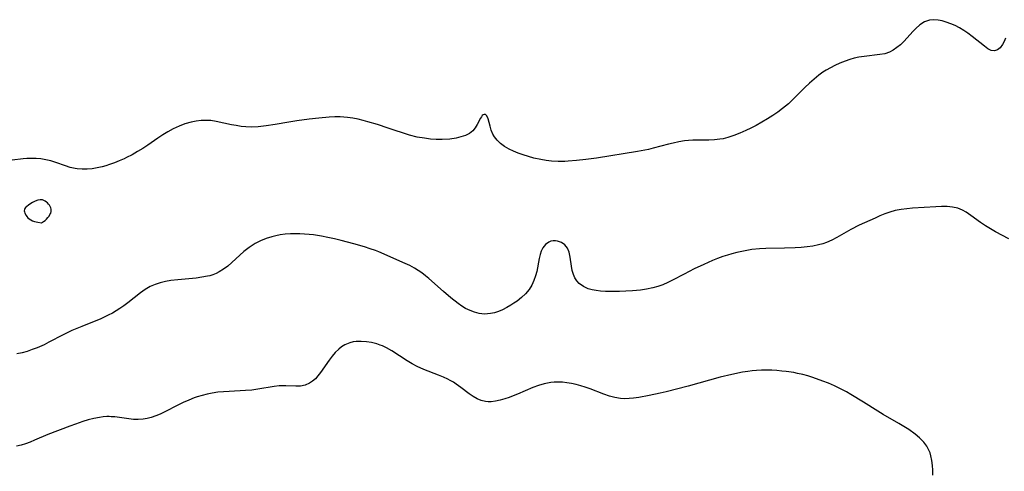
# Model space of a CAD drawing. Header units: metres. Extents: x 1073367 to 1082519, y 1569854 to 1574957.
# Tile 542 of 656: x 1077912 to 1078201, y 1574246 to 1574379. Entities that reach past the tile are written whole.
import ezdxf

# ---------------------------------------------------------------- set-up
doc = ezdxf.new("R2010")
doc.units = ezdxf.units.M
doc.layers.add('CGG_CurvaNivelLidar_v1', color=253, linetype='Continuous', lineweight=30)

msp = doc.modelspace()

# ---------------------------------------------------------------- linework, layer by layer
at = {"layer": 'CGG_CurvaNivelLidar_v1'}
for p, q in [((1078175.3548, 1574376.6115, 69.5), (1078174.5341, 1574375.7714, 69.5)), ((1078176.6026, 1574377.6898, 69.5), (1078175.3548, 1574376.6115, 69.5)), ((1078177.9319, 1574378.5384, 69.5), (1078176.6026, 1574377.6898, 69.5)), ((1078179.3521, 1574379.0678, 69.5), (1078177.9319, 1574378.5384, 69.5)), ((1078180.6335, 1574379.2076, 69.5), (1078179.3521, 1574379.0678, 69.5)), ((1078181.9703, 1574379.1012, 69.5), (1078180.6335, 1574379.2076, 69.5)), ((1078183.1388, 1574378.8567, 69.5), (1078181.9703, 1574379.1012, 69.5)), ((1078184.3275, 1574378.5037, 69.5), (1078183.1388, 1574378.8567, 69.5)), ((1078185.6373, 1574378.0234, 69.5), (1078184.3275, 1574378.5037, 69.5)), ((1078186.9462, 1574377.4525, 69.5), (1078185.6373, 1574378.0234, 69.5)), ((1078188.2361, 1574376.7913, 69.5), (1078186.9462, 1574377.4525, 69.5)), ((1078189.4656, 1574376.057, 69.5), (1078188.2361, 1574376.7913, 69.5)), ((1078174.5341, 1574375.7714, 69.5), (1078171.9102, 1574372.897, 69.5)), ((1078190.6535, 1574375.2545, 69.5), (1078189.4656, 1574376.057, 69.5)), ((1078191.966, 1574374.2719, 69.5), (1078190.6535, 1574375.2545, 69.5)), ((1078195.5392, 1574371.382, 69.5), (1078191.966, 1574374.2719, 69.5)), ((1078201.7649, 1574373.7628, 69.5), (1078201.3184, 1574372.7903, 69.5)), ((1078169.8306, 1574370.9988, 69.5), (1078168.7529, 1574370.2512, 69.5)), ((1078170.8531, 1574371.8649, 69.5), (1078169.8306, 1574370.9988, 69.5)), ((1078171.9102, 1574372.897, 69.5), (1078170.8531, 1574371.8649, 69.5)), ((1078196.5766, 1574370.6571, 69.5), (1078195.5392, 1574371.382, 69.5)), ((1078197.5521, 1574370.1722, 69.5), (1078196.5766, 1574370.6571, 69.5)), ((1078200.12, 1574370.9731, 69.5), (1078199.3278, 1574370.3163, 69.5)), ((1078200.8345, 1574371.9201, 69.5), (1078200.12, 1574370.9731, 69.5)), ((1078201.3184, 1574372.7903, 69.5), (1078200.8345, 1574371.9201, 69.5)), ((1078157.3005, 1574367.8636, 69.5), (1078155.9661, 1574367.4853, 69.5)), ((1078158.6411, 1574368.1662, 69.5), (1078157.3005, 1574367.8636, 69.5)), ((1078160.1685, 1574368.4131, 69.5), (1078158.6411, 1574368.1662, 69.5)), ((1078164.8046, 1574368.9434, 69.5), (1078160.1685, 1574368.4131, 69.5)), ((1078166.2456, 1574369.2191, 69.5), (1078164.8046, 1574368.9434, 69.5)), ((1078167.6075, 1574369.661, 69.5), (1078166.2456, 1574369.2191, 69.5)), ((1078168.7529, 1574370.2512, 69.5), (1078167.6075, 1574369.661, 69.5)), ((1078198.4678, 1574370.03, 69.5), (1078197.5521, 1574370.1722, 69.5)), ((1078199.3278, 1574370.3163, 69.5), (1078198.4678, 1574370.03, 69.5)), ((1078150.2643, 1574365.1004, 69.5), (1078149.0185, 1574364.3794, 69.5)), ((1078151.5442, 1574365.753, 69.5), (1078150.2643, 1574365.1004, 69.5)), ((1078153.0793, 1574366.4384, 69.5), (1078151.5442, 1574365.753, 69.5)), ((1078154.6405, 1574367.0419, 69.5), (1078153.0793, 1574366.4384, 69.5)), ((1078155.9661, 1574367.4853, 69.5), (1078154.6405, 1574367.0419, 69.5)), ((1078146.9148, 1574362.9238, 69.5), (1078145.4979, 1574361.7704, 69.5)), ((1078148.0739, 1574363.7647, 69.5), (1078146.9148, 1574362.9238, 69.5)), ((1078149.0185, 1574364.3794, 69.5), (1078148.0739, 1574363.7647, 69.5)), ((1078142.8036, 1574359.2666, 69.5), (1078139.1903, 1574355.6424, 69.5)), ((1078144.1311, 1574360.5444, 69.5), (1078142.8036, 1574359.2666, 69.5)), ((1078145.4979, 1574361.7704, 69.5), (1078144.1311, 1574360.5444, 69.5)), ((1078137.9405, 1574354.489, 69.5), (1078136.2118, 1574353.074, 69.5)), ((1078139.1903, 1574355.6424, 69.5), (1078137.9405, 1574354.489, 69.5)), ((1078003.0721, 1574350.5436, 69.5), (1077999.9939, 1574350.2872, 69.5)), ((1078004.6595, 1574350.6129, 69.5), (1078003.0721, 1574350.5436, 69.5)), ((1078006.2414, 1574350.6181, 69.5), (1078004.6595, 1574350.6129, 69.5)), ((1078007.33, 1574350.5741, 69.5), (1078006.2414, 1574350.6181, 69.5)), ((1078008.4144, 1574350.4834, 69.5), (1078007.33, 1574350.5741, 69.5)), ((1078009.994, 1574350.2595, 69.5), (1078008.4144, 1574350.4834, 69.5)), ((1078047.7422, 1574350.7, 69.5), (1078047.4711, 1574350.2748, 69.5)), ((1078048.0253, 1574351.038, 69.5), (1078047.7422, 1574350.7, 69.5)), ((1078048.2612, 1574351.2327, 69.5), (1078048.0253, 1574351.038, 69.5)), ((1078048.5745, 1574351.3621, 69.5), (1078048.2612, 1574351.2327, 69.5)), ((1078048.9469, 1574351.3068, 69.5), (1078048.5745, 1574351.3621, 69.5)), ((1078049.3505, 1574350.9223, 69.5), (1078048.9469, 1574351.3068, 69.5)), ((1078049.7108, 1574350.1057, 69.5), (1078049.3505, 1574350.9223, 69.5)), ((1078133.3339, 1574351.0511, 69.5), (1078131.845, 1574350.1073, 69.5)), ((1078134.7928, 1574352.0369, 69.5), (1078133.3339, 1574351.0511, 69.5)), ((1078136.2118, 1574353.074, 69.5), (1078134.7928, 1574352.0369, 69.5)), ((1077958.9167, 1574347.9603, 69.5), (1077957.2336, 1574347.162, 69.5)), ((1077960.6633, 1574348.5971, 69.5), (1077958.9167, 1574347.9603, 69.5)), ((1077962.4472, 1574349.0784, 69.5), (1077960.6633, 1574348.5971, 69.5)), ((1077963.9322, 1574349.3676, 69.5), (1077962.4472, 1574349.0784, 69.5)), ((1077965.4235, 1574349.5504, 69.5), (1077963.9322, 1574349.3676, 69.5)), ((1077966.8242, 1574349.6108, 69.5), (1077965.4235, 1574349.5504, 69.5)), ((1077968.2186, 1574349.5497, 69.5), (1077966.8242, 1574349.6108, 69.5)), ((1077969.8708, 1574349.3137, 69.5), (1077968.2186, 1574349.5497, 69.5)), ((1077974.2953, 1574348.3383, 69.5), (1077969.8708, 1574349.3137, 69.5)), ((1077975.7132, 1574348.0655, 69.5), (1077974.2953, 1574348.3383, 69.5)), ((1077977.1435, 1574347.8471, 69.5), (1077975.7132, 1574348.0655, 69.5)), ((1077978.5856, 1574347.708, 69.5), (1077977.1435, 1574347.8471, 69.5)), ((1077980.3549, 1574347.6702, 69.5), (1077978.5856, 1574347.708, 69.5)), ((1077982.1377, 1574347.751, 69.5), (1077980.3549, 1574347.6702, 69.5)), ((1077984.5276, 1574347.9937, 69.5), (1077982.1377, 1574347.751, 69.5)), ((1077987.1898, 1574348.399, 69.5), (1077984.5276, 1574347.9937, 69.5)), ((1077991.1679, 1574349.0834, 69.5), (1077987.1898, 1574348.399, 69.5)), ((1077993.5253, 1574349.4535, 69.5), (1077991.1679, 1574349.0834, 69.5)), ((1077997.1893, 1574349.9605, 69.5), (1077993.5253, 1574349.4535, 69.5)), ((1077999.9939, 1574350.2872, 69.5), (1077997.1893, 1574349.9605, 69.5)), ((1078011.5653, 1574349.9458, 69.5), (1078009.994, 1574350.2595, 69.5)), ((1078012.9997, 1574349.5988, 69.5), (1078011.5653, 1574349.9458, 69.5)), ((1078014.4308, 1574349.2099, 69.5), (1078012.9997, 1574349.5988, 69.5)), ((1078017.2142, 1574348.3777, 69.5), (1078014.4308, 1574349.2099, 69.5)), ((1078020.3841, 1574347.3783, 69.5), (1078017.2142, 1574348.3777, 69.5)), ((1078045.9705, 1574347.4266, 69.5), (1078045.2136, 1574346.5245, 69.5)), ((1078046.5474, 1574348.4139, 69.5), (1078045.9705, 1574347.4266, 69.5)), ((1078047.4711, 1574350.2748, 69.5), (1078046.5474, 1574348.4139, 69.5)), ((1078050.282, 1574347.9596, 69.5), (1078049.7108, 1574350.1057, 69.5)), ((1078050.6465, 1574346.742, 69.5), (1078050.282, 1574347.9596, 69.5)), ((1078128.4523, 1574348.1472, 69.5), (1078126.9384, 1574347.3621, 69.5)), ((1078130.1613, 1574349.1012, 69.5), (1078128.4523, 1574348.1472, 69.5)), ((1078131.845, 1574350.1073, 69.5), (1078130.1613, 1574349.1012, 69.5)), ((1077954.1319, 1574345.3335, 69.5), (1077952.689, 1574344.3837, 69.5)), ((1077955.59, 1574346.2375, 69.5), (1077954.1319, 1574345.3335, 69.5)), ((1077957.2336, 1574347.162, 69.5), (1077955.59, 1574346.2375, 69.5)), ((1078026.676, 1574345.3213, 69.5), (1078020.3841, 1574347.3783, 69.5)), ((1078028.9026, 1574344.7347, 69.5), (1078026.676, 1574345.3213, 69.5)), ((1078031.0084, 1574344.3484, 69.5), (1078028.9026, 1574344.7347, 69.5)), ((1078041.7576, 1574344.7607, 69.5), (1078040.3245, 1574344.4163, 69.5)), ((1078043.0765, 1574345.2174, 69.5), (1078041.7576, 1574344.7607, 69.5)), ((1078044.244, 1574345.7989, 69.5), (1078043.0765, 1574345.2174, 69.5)), ((1078045.2136, 1574346.5245, 69.5), (1078044.244, 1574345.7989, 69.5)), ((1078051.1493, 1574345.5245, 69.5), (1078050.6465, 1574346.742, 69.5)), ((1078051.5535, 1574344.8142, 69.5), (1078051.1493, 1574345.5245, 69.5)), ((1078052.3772, 1574343.7716, 69.5), (1078051.5535, 1574344.8142, 69.5)), ((1078120.1814, 1574344.5602, 69.5), (1078118.817, 1574344.2359, 69.5)), ((1078121.9475, 1574345.1351, 69.5), (1078120.1814, 1574344.5602, 69.5)), ((1078123.6877, 1574345.8355, 69.5), (1078121.9475, 1574345.1351, 69.5)), ((1078125.4128, 1574346.6193, 69.5), (1078123.6877, 1574345.8355, 69.5)), ((1078126.9384, 1574347.3621, 69.5), (1078125.4128, 1574346.6193, 69.5)), ((1077949.7192, 1574342.3401, 69.5), (1077948.2769, 1574341.389, 69.5)), ((1077952.689, 1574344.3837, 69.5), (1077949.7192, 1574342.3401, 69.5)), ((1078032.7521, 1574344.1431, 69.5), (1078031.0084, 1574344.3484, 69.5)), ((1078034.4893, 1574344.031, 69.5), (1078032.7521, 1574344.1431, 69.5)), ((1078036.2069, 1574344.0108, 69.5), (1078034.4893, 1574344.031, 69.5)), ((1078038.4411, 1574344.1379, 69.5), (1078036.2069, 1574344.0108, 69.5)), ((1078040.3245, 1574344.4163, 69.5), (1078038.4411, 1574344.1379, 69.5)), ((1078053.3971, 1574342.8225, 69.5), (1078052.3772, 1574343.7716, 69.5)), ((1078054.5732, 1574341.9633, 69.5), (1078053.3971, 1574342.8225, 69.5)), ((1078055.8749, 1574341.1947, 69.5), (1078054.5732, 1574341.9633, 69.5)), ((1078102.7523, 1574342.6282, 69.5), (1078098.2355, 1574341.4223, 69.5)), ((1078104.0935, 1574342.9548, 69.5), (1078102.7523, 1574342.6282, 69.5)), ((1078105.7346, 1574343.3045, 69.5), (1078104.0935, 1574342.9548, 69.5)), ((1078107.3836, 1574343.5764, 69.5), (1078105.7346, 1574343.3045, 69.5)), ((1078108.6147, 1574343.7133, 69.5), (1078107.3836, 1574343.5764, 69.5)), ((1078109.9094, 1574343.797, 69.5), (1078108.6147, 1574343.7133, 69.5)), ((1078114.5878, 1574343.8452, 69.5), (1078109.9094, 1574343.797, 69.5)), ((1078116.1962, 1574343.9084, 69.5), (1078114.5878, 1574343.8452, 69.5)), ((1078117.7916, 1574344.0651, 69.5), (1078116.1962, 1574343.9084, 69.5)), ((1078118.817, 1574344.2359, 69.5), (1078117.7916, 1574344.0651, 69.5)), ((1077945.1464, 1574339.5166, 69.5), (1077943.5337, 1574338.6785, 69.5)), ((1077946.7263, 1574340.426, 69.5), (1077945.1464, 1574339.5166, 69.5)), ((1077948.2769, 1574341.389, 69.5), (1077946.7263, 1574340.426, 69.5)), ((1078057.1647, 1574340.5674, 69.5), (1078055.8749, 1574341.1947, 69.5)), ((1078058.5208, 1574340.0046, 69.5), (1078057.1647, 1574340.5674, 69.5)), ((1078060.0303, 1574339.4584, 69.5), (1078058.5208, 1574340.0046, 69.5)), ((1078061.5825, 1574338.9689, 69.5), (1078060.0303, 1574339.4584, 69.5)), ((1078063.1671, 1574338.5384, 69.5), (1078061.5825, 1574338.9689, 69.5)), ((1078093.5799, 1574340.467, 69.5), (1078081.5227, 1574338.5261, 69.5)), ((1078096.8191, 1574341.0914, 69.5), (1078093.5799, 1574340.467, 69.5)), ((1078098.2355, 1574341.4223, 69.5), (1078096.8191, 1574341.0914, 69.5)), ((1077913.1095, 1574338.2942, 69.5), (1077909.9014, 1574337.9324, 69.5)), ((1077914.203, 1574338.3845, 69.5), (1077913.1095, 1574338.2942, 69.5)), ((1077915.5844, 1574338.4482, 69.5), (1077914.203, 1574338.3845, 69.5)), ((1077916.9695, 1574338.4374, 69.5), (1077915.5844, 1574338.4482, 69.5)), ((1077918.3513, 1574338.3246, 69.5), (1077916.9695, 1574338.4374, 69.5)), ((1077919.8363, 1574338.0649, 69.5), (1077918.3513, 1574338.3246, 69.5)), ((1077921.3077, 1574337.688, 69.5), (1077919.8363, 1574338.0649, 69.5)), ((1077922.7639, 1574337.2289, 69.5), (1077921.3077, 1574337.688, 69.5)), ((1077925.5651, 1574336.2439, 69.5), (1077922.7639, 1574337.2289, 69.5)), ((1077926.968, 1574335.8013, 69.5), (1077925.5651, 1574336.2439, 69.5)), ((1077936.3906, 1574336.0079, 69.5), (1077934.9077, 1574335.6674, 69.5)), ((1077937.4227, 1574336.2959, 69.5), (1077936.3906, 1574336.0079, 69.5)), ((1077938.4513, 1574336.6193, 69.5), (1077937.4227, 1574336.2959, 69.5)), ((1077939.9184, 1574337.1352, 69.5), (1077938.4513, 1574336.6193, 69.5)), ((1077941.3735, 1574337.7079, 69.5), (1077939.9184, 1574337.1352, 69.5)), ((1077942.8116, 1574338.3366, 69.5), (1077941.3735, 1574337.7079, 69.5)), ((1077943.5337, 1574338.6785, 69.5), (1077942.8116, 1574338.3366, 69.5)), ((1078065.1939, 1574338.0905, 69.5), (1078063.1671, 1574338.5384, 69.5)), ((1078066.7756, 1574337.8262, 69.5), (1078065.1939, 1574338.0905, 69.5)), ((1078068.3711, 1574337.6466, 69.5), (1078066.7756, 1574337.8262, 69.5)), ((1078070.3119, 1574337.5554, 69.5), (1078068.3711, 1574337.6466, 69.5)), ((1078072.2639, 1574337.5752, 69.5), (1078070.3119, 1574337.5554, 69.5)), ((1078073.2712, 1574337.6188, 69.5), (1078072.2639, 1574337.5752, 69.5)), ((1078075.6513, 1574337.7947, 69.5), (1078073.2712, 1574337.6188, 69.5)), ((1078078.3946, 1574338.0952, 69.5), (1078075.6513, 1574337.7947, 69.5)), ((1078081.5227, 1574338.5261, 69.5), (1078078.3946, 1574338.0952, 69.5)), ((1077928.387, 1574335.4605, 69.5), (1077926.968, 1574335.8013, 69.5)), ((1077929.0457, 1574335.3536, 69.5), (1077928.387, 1574335.4605, 69.5)), ((1077930.4867, 1574335.242, 69.5), (1077929.0457, 1574335.3536, 69.5)), ((1077931.9489, 1574335.2711, 69.5), (1077930.4867, 1574335.242, 69.5)), ((1077933.4249, 1574335.4183, 69.5), (1077931.9489, 1574335.2711, 69.5)), ((1077934.9077, 1574335.6674, 69.5), (1077933.4249, 1574335.4183, 69.5)), ((1077914.7871, 1574324.78, 70), (1077914.129, 1574324.2625, 70)), ((1077915.9218, 1574325.4885, 70), (1077914.7871, 1574324.78, 70)), ((1077916.6772, 1574325.8704, 70), (1077915.9218, 1574325.4885, 70)), ((1077917.3974, 1574326.1496, 70), (1077916.6772, 1574325.8704, 70)), ((1077918.1101, 1574326.3005, 70), (1077917.3974, 1574326.1496, 70)), ((1077918.4586, 1574326.3023, 70), (1077918.1101, 1574326.3005, 70)), ((1077918.8509, 1574326.2259, 70), (1077918.4586, 1574326.3023, 70)), ((1077919.2312, 1574326.0788, 70), (1077918.8509, 1574326.2259, 70)), ((1077919.5974, 1574325.8765, 70), (1077919.2312, 1574326.0788, 70)), ((1077919.9461, 1574325.6299, 70), (1077919.5974, 1574325.8765, 70)), ((1077920.2716, 1574325.3452, 70), (1077919.9461, 1574325.6299, 70)), ((1077920.5642, 1574325.0305, 70), (1077920.2716, 1574325.3452, 70)), ((1077920.8241, 1574324.6897, 70), (1077920.5642, 1574325.0305, 70)), ((1077921.0461, 1574324.3289, 70), (1077920.8241, 1574324.6897, 70)), ((1077921.2205, 1574323.9518, 70), (1077921.0461, 1574324.3289, 70)), ((1078182.9204, 1574324.2896, 70), (1078181.214, 1574324.2159, 70)), ((1078184.5857, 1574324.2797, 70), (1078182.9204, 1574324.2896, 70)), ((1078186.1948, 1574324.136, 70), (1078184.5857, 1574324.2797, 70)), ((1077913.5101, 1574323.3995, 70), (1077913.4769, 1574323.0773, 70)), ((1077913.4769, 1574323.0773, 70), (1077913.5274, 1574322.7396, 70)), ((1077913.643, 1574323.7028, 70), (1077913.5101, 1574323.3995, 70)), ((1077913.5274, 1574322.7396, 70), (1077913.642, 1574322.3922, 70)), ((1077913.642, 1574322.3922, 70), (1077914.0097, 1574321.6903, 70)), ((1077913.8568, 1574323.9891, 70), (1077913.643, 1574323.7028, 70)), ((1077914.129, 1574324.2625, 70), (1077913.8568, 1574323.9891, 70)), ((1077914.0097, 1574321.6903, 70), (1077914.2461, 1574321.3475, 70)), ((1077920.4169, 1574321.057, 70), (1077920.7461, 1574321.4843, 70)), ((1077920.7461, 1574321.4843, 70), (1077921.0166, 1574321.9325, 70)), ((1077921.0166, 1574321.9325, 70), (1077921.2169, 1574322.3804, 70)), ((1077921.2169, 1574322.3804, 70), (1077921.336, 1574322.8056, 70)), ((1077921.3322, 1574323.5606, 70), (1077921.2205, 1574323.9518, 70)), ((1077921.3669, 1574323.1905, 70), (1077921.3322, 1574323.5606, 70)), ((1077921.336, 1574322.8056, 70), (1077921.3669, 1574323.1905, 70)), ((1078164.8503, 1574321.55, 70), (1078163.4427, 1574320.9291, 70)), ((1078166.2678, 1574322.1302, 70), (1078164.8503, 1574321.55, 70)), ((1078167.7036, 1574322.6409, 70), (1078166.2678, 1574322.1302, 70)), ((1078169.3571, 1574323.0963, 70), (1078167.7036, 1574322.6409, 70)), ((1078171.0244, 1574323.4139, 70), (1078169.3571, 1574323.0963, 70)), ((1078172.7132, 1574323.6325, 70), (1078171.0244, 1574323.4139, 70)), ((1078174.4136, 1574323.7841, 70), (1078172.7132, 1574323.6325, 70)), ((1078181.214, 1574324.2159, 70), (1078174.4136, 1574323.7841, 70)), ((1078187.7534, 1574323.7868, 70), (1078186.1948, 1574324.136, 70)), ((1078189.1013, 1574323.2321, 70), (1078187.7534, 1574323.7868, 70)), ((1078190.1783, 1574322.6227, 70), (1078189.1013, 1574323.2321, 70)), ((1078191.5816, 1574321.6665, 70), (1078190.1783, 1574322.6227, 70)), ((1078194.4146, 1574319.5653, 70), (1078191.5816, 1574321.6665, 70)), ((1077914.2461, 1574321.3475, 70), (1077914.5486, 1574321.0059, 70)), ((1077914.5486, 1574321.0059, 70), (1077914.941, 1574320.6734, 70)), ((1077914.941, 1574320.6734, 70), (1077915.409, 1574320.3753, 70)), ((1077915.409, 1574320.3753, 70), (1077915.9108, 1574320.1398, 70)), ((1077915.9108, 1574320.1398, 70), (1077916.4381, 1574319.9517, 70)), ((1077916.4381, 1574319.9517, 70), (1077917.4517, 1574319.6951, 70)), ((1077917.4517, 1574319.6951, 70), (1077918.5, 1574319.5355, 70)), ((1077918.5, 1574319.5355, 70), (1077919.1463, 1574319.9393, 70)), ((1077919.1463, 1574319.9393, 70), (1077919.5569, 1574320.2458, 70)), ((1077919.5569, 1574320.2458, 70), (1077919.9945, 1574320.6213, 70)), ((1077919.9945, 1574320.6213, 70), (1077920.4169, 1574321.057, 70)), ((1078158.7656, 1574318.7907, 70), (1078156.3204, 1574317.519, 70)), ((1078163.4427, 1574320.9291, 70), (1078158.7656, 1574318.7907, 70)), ((1078195.8255, 1574318.6116, 70), (1078194.4146, 1574319.5653, 70)), ((1078197.2924, 1574317.708, 70), (1078195.8255, 1574318.6116, 70)), ((1077987.4112, 1574315.7368, 70), (1077986.2074, 1574315.4327, 70)), ((1077988.6336, 1574315.9724, 70), (1077987.4112, 1574315.7368, 70)), ((1077990.1198, 1574316.1614, 70), (1077988.6336, 1574315.9724, 70)), ((1077991.6234, 1574316.2601, 70), (1077990.1198, 1574316.1614, 70)), ((1077993.0319, 1574316.2826, 70), (1077991.6234, 1574316.2601, 70)), ((1077994.4479, 1574316.2505, 70), (1077993.0319, 1574316.2826, 70)), ((1077997.1475, 1574316.0716, 70), (1077994.4479, 1574316.2505, 70)), ((1077998.4266, 1574315.9385, 70), (1077997.1475, 1574316.0716, 70)), ((1078000.7444, 1574315.6097, 70), (1077998.4266, 1574315.9385, 70)), ((1078002.6823, 1574315.2401, 70), (1078000.7444, 1574315.6097, 70)), ((1078156.3204, 1574317.519, 70), (1078152.1658, 1574315.1661, 70)), ((1078198.8048, 1574316.8564, 70), (1078197.2924, 1574317.708, 70)), ((1078202.6765, 1574314.824, 70), (1078198.8048, 1574316.8564, 70)), ((1077981.2951, 1574313.4136, 70), (1077979.5384, 1574312.3011, 70)), ((1077982.8718, 1574314.21, 70), (1077981.2951, 1574313.4136, 70)), ((1077984.5133, 1574314.8833, 70), (1077982.8718, 1574314.21, 70)), ((1077986.2074, 1574315.4327, 70), (1077984.5133, 1574314.8833, 70)), ((1078004.6109, 1574314.8058, 70), (1078002.6823, 1574315.2401, 70)), ((1078006.5319, 1574314.3292, 70), (1078004.6109, 1574314.8058, 70)), ((1078010.2507, 1574313.3408, 70), (1078006.5319, 1574314.3292, 70)), ((1078013.4593, 1574312.4162, 70), (1078010.2507, 1574313.3408, 70)), ((1078066.5429, 1574313.1375, 70), (1078065.767, 1574312.156, 70)), ((1078067.516, 1574313.8264, 70), (1078066.5429, 1574313.1375, 70)), ((1078068.1559, 1574314.0789, 70), (1078067.516, 1574313.8264, 70)), ((1078068.8257, 1574314.2139, 70), (1078068.1559, 1574314.0789, 70)), ((1078069.4922, 1574314.2322, 70), (1078068.8257, 1574314.2139, 70)), ((1078070.1564, 1574314.1446, 70), (1078069.4922, 1574314.2322, 70)), ((1078071.2971, 1574313.7421, 70), (1078070.1564, 1574314.1446, 70)), ((1078072.2997, 1574313.0557, 70), (1078071.2971, 1574313.7421, 70)), ((1078073.0737, 1574312.1031, 70), (1078072.2997, 1574313.0557, 70)), ((1078145.1124, 1574312.7032, 70), (1078143.4151, 1574312.4721, 70)), ((1078146.7784, 1574313.0294, 70), (1078145.1124, 1574312.7032, 70)), ((1078148.0754, 1574313.3771, 70), (1078146.7784, 1574313.0294, 70)), ((1078149.0876, 1574313.723, 70), (1078148.0754, 1574313.3771, 70)), ((1078150.6692, 1574314.399, 70), (1078149.0876, 1574313.723, 70)), ((1078152.1658, 1574315.1661, 70), (1078150.6692, 1574314.399, 70)), ((1077977.9965, 1574311.0789, 70), (1077974.4133, 1574307.8088, 70)), ((1077979.5384, 1574312.3011, 70), (1077977.9965, 1574311.0789, 70)), ((1078015.0395, 1574311.9062, 70), (1078013.4593, 1574312.4162, 70)), ((1078016.5952, 1574311.3456, 70), (1078015.0395, 1574311.9062, 70)), ((1078017.5826, 1574310.9519, 70), (1078016.5952, 1574311.3456, 70)), ((1078025.3411, 1574307.5886, 70), (1078017.5826, 1574310.9519, 70)), ((1078065.0158, 1574310.1867, 70), (1078064.7606, 1574309.0529, 70)), ((1078065.3366, 1574311.2311, 70), (1078065.0158, 1574310.1867, 70)), ((1078065.767, 1574312.156, 70), (1078065.3366, 1574311.2311, 70)), ((1078073.5652, 1574310.8657, 70), (1078073.0737, 1574312.1031, 70)), ((1078073.8416, 1574309.4411, 70), (1078073.5652, 1574310.8657, 70)), ((1078120.0257, 1574310.0425, 70), (1078118.6944, 1574309.6152, 70)), ((1078121.3703, 1574310.4255, 70), (1078120.0257, 1574310.0425, 70)), ((1078122.8161, 1574310.793, 70), (1078121.3703, 1574310.4255, 70)), ((1078124.2714, 1574311.1194, 70), (1078122.8161, 1574310.793, 70)), ((1078125.7349, 1574311.4027, 70), (1078124.2714, 1574311.1194, 70)), ((1078127.2056, 1574311.6387, 70), (1078125.7349, 1574311.4027, 70)), ((1078129.419, 1574311.8914, 70), (1078127.2056, 1574311.6387, 70)), ((1078131.2678, 1574312.0033, 70), (1078129.419, 1574311.8914, 70)), ((1078136.8343, 1574312.0993, 70), (1078131.2678, 1574312.0033, 70)), ((1078139.9584, 1574312.2057, 70), (1078136.8343, 1574312.0993, 70)), ((1078141.6948, 1574312.3124, 70), (1078139.9584, 1574312.2057, 70)), ((1078143.4151, 1574312.4721, 70), (1078141.6948, 1574312.3124, 70)), ((1077974.4133, 1574307.8088, 70), (1077973.244, 1574306.8174, 70)), ((1078026.7147, 1574306.9381, 70), (1078025.3411, 1574307.5886, 70)), ((1078028.055, 1574306.2257, 70), (1078026.7147, 1574306.9381, 70)), ((1078064.7606, 1574309.0529, 70), (1078064.0168, 1574305.1961, 70)), ((1078074.1844, 1574306.7745, 70), (1078073.8416, 1574309.4411, 70)), ((1078113.0577, 1574307.2807, 70), (1078110.2977, 1574305.9505, 70)), ((1078115.612, 1574308.422, 70), (1078113.0577, 1574307.2807, 70)), ((1078117.1442, 1574309.0471, 70), (1078115.612, 1574308.422, 70)), ((1078118.6944, 1574309.6152, 70), (1078117.1442, 1574309.0471, 70)), ((1077968.8737, 1574304.2626, 70), (1077967.9962, 1574303.9859, 70)), ((1077969.8349, 1574304.65, 70), (1077968.8737, 1574304.2626, 70)), ((1077970.7624, 1574305.1154, 70), (1077969.8349, 1574304.65, 70)), ((1077972.0322, 1574305.9083, 70), (1077970.7624, 1574305.1154, 70)), ((1077973.244, 1574306.8174, 70), (1077972.0322, 1574305.9083, 70)), ((1078029.1708, 1574305.5472, 70), (1078028.055, 1574306.2257, 70)), ((1078030.2491, 1574304.8055, 70), (1078029.1708, 1574305.5472, 70)), ((1078031.3139, 1574303.9855, 70), (1078030.2491, 1574304.8055, 70)), ((1078064.0168, 1574305.1961, 70), (1078063.6934, 1574303.961, 70)), ((1078074.4241, 1574305.5392, 70), (1078074.1844, 1574306.7745, 70)), ((1078074.7843, 1574304.3454, 70), (1078074.4241, 1574305.5392, 70)), ((1078075.2306, 1574303.3686, 70), (1078074.7843, 1574304.3454, 70)), ((1078107.3039, 1574304.4222, 70), (1078103.9348, 1574302.63, 70)), ((1078110.2977, 1574305.9505, 70), (1078107.3039, 1574304.4222, 70)), ((1077951.8794, 1574301.4096, 70), (1077950.4367, 1574300.7917, 70)), ((1077953.3925, 1574301.8845, 70), (1077951.8794, 1574301.4096, 70)), ((1077954.9578, 1574302.2489, 70), (1077953.3925, 1574301.8845, 70)), ((1077956.5602, 1574302.5286, 70), (1077954.9578, 1574302.2489, 70)), ((1077958.6003, 1574302.7911, 70), (1077956.5602, 1574302.5286, 70)), ((1077963.9942, 1574303.2834, 70), (1077958.6003, 1574302.7911, 70)), ((1077965.6584, 1574303.4986, 70), (1077963.9942, 1574303.2834, 70)), ((1077967.2812, 1574303.8052, 70), (1077965.6584, 1574303.4986, 70)), ((1077967.9962, 1574303.9859, 70), (1077967.2812, 1574303.8052, 70)), ((1078032.3532, 1574303.1215, 70), (1078031.3139, 1574303.9855, 70)), ((1078036.6451, 1574299.3195, 70), (1078032.3532, 1574303.1215, 70)), ((1078062.5395, 1574301.1762, 70), (1078061.7409, 1574299.9012, 70)), ((1078063.1881, 1574302.5389, 70), (1078062.5395, 1574301.1762, 70)), ((1078063.6934, 1574303.961, 70), (1078063.1881, 1574302.5389, 70)), ((1078075.8053, 1574302.473, 70), (1078075.2306, 1574303.3686, 70)), ((1078076.5089, 1574301.6825, 70), (1078075.8053, 1574302.473, 70)), ((1078077.7195, 1574300.7801, 70), (1078076.5089, 1574301.6825, 70)), ((1078101.0748, 1574301.3044, 70), (1078099.5971, 1574300.7817, 70)), ((1078102.5178, 1574301.9303, 70), (1078101.0748, 1574301.3044, 70)), ((1078103.9348, 1574302.63, 70), (1078102.5178, 1574301.9303, 70)), ((1077947.6154, 1574298.989, 70), (1077943.8807, 1574296.033, 70)), ((1077948.9405, 1574299.9216, 70), (1077947.6154, 1574298.989, 70)), ((1077950.4367, 1574300.7917, 70), (1077948.9405, 1574299.9216, 70)), ((1078038.8101, 1574297.4629, 70), (1078036.6451, 1574299.3195, 70)), ((1078060.7066, 1574298.6511, 70), (1078059.5269, 1574297.5247, 70)), ((1078061.7409, 1574299.9012, 70), (1078060.7066, 1574298.6511, 70)), ((1078079.1356, 1574300.1287, 70), (1078077.7195, 1574300.7801, 70)), ((1078080.2773, 1574299.8046, 70), (1078079.1356, 1574300.1287, 70)), ((1078081.4862, 1574299.5856, 70), (1078080.2773, 1574299.8046, 70)), ((1078082.7482, 1574299.4446, 70), (1078081.4862, 1574299.5856, 70)), ((1078084.2406, 1574299.3528, 70), (1078082.7482, 1574299.4446, 70)), ((1078085.5817, 1574299.3232, 70), (1078084.2406, 1574299.3528, 70)), ((1078088.3232, 1574299.3593, 70), (1078085.5817, 1574299.3232, 70)), ((1078090.2193, 1574299.4281, 70), (1078088.3232, 1574299.3593, 70)), ((1078092.1213, 1574299.5383, 70), (1078090.2193, 1574299.4281, 70)), ((1078094.4631, 1574299.7562, 70), (1078092.1213, 1574299.5383, 70)), ((1078096.2881, 1574300.0086, 70), (1078094.4631, 1574299.7562, 70)), ((1078098.0848, 1574300.3653, 70), (1078096.2881, 1574300.0086, 70)), ((1078099.5971, 1574300.7817, 70), (1078098.0848, 1574300.3653, 70)), ((1077943.8807, 1574296.033, 70), (1077942.7193, 1574295.1501, 70)), ((1078040.9547, 1574295.8152, 70), (1078038.8101, 1574297.4629, 70)), ((1078042.0293, 1574295.0554, 70), (1078040.9547, 1574295.8152, 70)), ((1078057.3302, 1574295.897, 70), (1078056.3997, 1574295.3147, 70)), ((1078058.2388, 1574296.5137, 70), (1078057.3302, 1574295.897, 70)), ((1078059.5269, 1574297.5247, 70), (1078058.2388, 1574296.5137, 70)), ((1077939.3679, 1574292.9887, 70), (1077938.1534, 1574292.3533, 70)), ((1077940.4616, 1574293.6248, 70), (1077939.3679, 1574292.9887, 70)), ((1077941.5237, 1574294.3062, 70), (1077940.4616, 1574293.6248, 70)), ((1077942.7193, 1574295.1501, 70), (1077941.5237, 1574294.3062, 70)), ((1078043.1248, 1574294.3679, 70), (1078042.0293, 1574295.0554, 70)), ((1078044.4068, 1574293.7203, 70), (1078043.1248, 1574294.3679, 70)), ((1078045.7338, 1574293.2185, 70), (1078044.4068, 1574293.7203, 70)), ((1078047.0926, 1574292.8753, 70), (1078045.7338, 1574293.2185, 70)), ((1078048.7009, 1574292.7038, 70), (1078047.0926, 1574292.8753, 70)), ((1078049.5691, 1574292.7259, 70), (1078048.7009, 1574292.7038, 70)), ((1078050.4344, 1574292.8267, 70), (1078049.5691, 1574292.7259, 70)), ((1078051.6279, 1574293.0889, 70), (1078050.4344, 1574292.8267, 70)), ((1078052.8022, 1574293.4737, 70), (1078051.6279, 1574293.0889, 70)), ((1078053.9513, 1574293.9628, 70), (1078052.8022, 1574293.4737, 70)), ((1078055.1888, 1574294.6045, 70), (1078053.9513, 1574293.9628, 70)), ((1078056.3997, 1574295.3147, 70), (1078055.1888, 1574294.6045, 70)), ((1077935.9252, 1574291.3261, 70), (1077930.4134, 1574289.0911, 70)), ((1077938.1534, 1574292.3533, 70), (1077935.9252, 1574291.3261, 70)), ((1077927.4428, 1574287.83, 70), (1077924.9303, 1574286.6322, 70)), ((1077930.4134, 1574289.0911, 70), (1077927.4428, 1574287.83, 70)), ((1077920.6925, 1574284.4106, 70), (1077919.2735, 1574283.6996, 70)), ((1077924.9303, 1574286.6322, 70), (1077920.6925, 1574284.4106, 70)), ((1078009.1421, 1574284.274, 70.5), (1078007.6004, 1574283.6357, 70.5)), ((1078010.051, 1574284.4949, 70.5), (1078009.1421, 1574284.274, 70.5)), ((1078010.987, 1574284.6281, 70.5), (1078010.051, 1574284.4949, 70.5)), ((1078012.4715, 1574284.681, 70.5), (1078010.987, 1574284.6281, 70.5)), ((1078013.9844, 1574284.5715, 70.5), (1078012.4715, 1574284.681, 70.5)), ((1078015.5069, 1574284.3169, 70.5), (1078013.9844, 1574284.5715, 70.5)), ((1078017.0214, 1574283.9246, 70.5), (1078015.5069, 1574284.3169, 70.5)), ((1078017.9763, 1574283.6009, 70.5), (1078017.0214, 1574283.9246, 70.5)), ((1077912.8115, 1574281.3192, 70), (1077911.3018, 1574280.9731, 70)), ((1077914.3146, 1574281.7453, 70), (1077912.8115, 1574281.3192, 70)), ((1077915.8066, 1574282.2433, 70), (1077914.3146, 1574281.7453, 70)), ((1077917.2827, 1574282.81, 70), (1077915.8066, 1574282.2433, 70)), ((1077919.2735, 1574283.6996, 70), (1077917.2827, 1574282.81, 70)), ((1078004.8389, 1574281.3913, 70.5), (1078003.9167, 1574280.3052, 70.5)), ((1078005.8293, 1574282.3748, 70.5), (1078004.8389, 1574281.3913, 70.5)), ((1078006.6849, 1574283.061, 70.5), (1078005.8293, 1574282.3748, 70.5)), ((1078007.6004, 1574283.6357, 70.5), (1078006.6849, 1574283.061, 70.5)), ((1078018.6509, 1574283.332, 70.5), (1078017.9763, 1574283.6009, 70.5)), ((1078019.8781, 1574282.7529, 70.5), (1078018.6509, 1574283.332, 70.5)), ((1078021.4402, 1574281.8638, 70.5), (1078019.8781, 1574282.7529, 70.5)), ((1078025.947, 1574278.973, 70.5), (1078021.4402, 1574281.8638, 70.5)), ((1078003.0433, 1574279.1542, 70.5), (1078000.4915, 1574275.5625, 70.5)), ((1078003.9167, 1574280.3052, 70.5), (1078003.0433, 1574279.1542, 70.5)), ((1078027.4104, 1574278.1125, 70.5), (1078025.947, 1574278.973, 70.5)), ((1078028.9062, 1574277.3169, 70.5), (1078027.4104, 1574278.1125, 70.5)), ((1078000.4915, 1574275.5625, 70.5), (1077999.6783, 1574274.52, 70.5)), ((1078030.8452, 1574276.4267, 70.5), (1078028.9062, 1574277.3169, 70.5)), ((1078035.199, 1574274.7284, 70.5), (1078030.8452, 1574276.4267, 70.5)), ((1078124.4293, 1574275.5906, 70.5), (1078121.2878, 1574274.9652, 70.5)), ((1078126.0049, 1574275.8424, 70.5), (1078124.4293, 1574275.5906, 70.5)), ((1078127.292, 1574276.0087, 70.5), (1078126.0049, 1574275.8424, 70.5)), ((1078128.5816, 1574276.131, 70.5), (1078127.292, 1574276.0087, 70.5)), ((1078130.0455, 1574276.2073, 70.5), (1078128.5816, 1574276.131, 70.5)), ((1078131.5117, 1574276.2233, 70.5), (1078130.0455, 1574276.2073, 70.5)), ((1078133.0271, 1574276.1844, 70.5), (1078131.5117, 1574276.2233, 70.5)), ((1078134.5415, 1574276.0965, 70.5), (1078133.0271, 1574276.1844, 70.5)), ((1078136.0534, 1574275.9643, 70.5), (1078134.5415, 1574276.0965, 70.5)), ((1078137.2681, 1574275.8269, 70.5), (1078136.0534, 1574275.9643, 70.5)), ((1078139.5598, 1574275.4836, 70.5), (1078137.2681, 1574275.8269, 70.5)), ((1078140.6354, 1574275.276, 70.5), (1078139.5598, 1574275.4836, 70.5)), ((1078142.1454, 1574274.9234, 70.5), (1078140.6354, 1574275.276, 70.5)), ((1077997.286, 1574272.3784, 70.5), (1077995.9977, 1574271.8369, 70.5)), ((1077998.162, 1574272.977, 70.5), (1077997.286, 1574272.3784, 70.5)), ((1077998.9675, 1574273.7179, 70.5), (1077998.162, 1574272.977, 70.5)), ((1077999.6783, 1574274.52, 70.5), (1077998.9675, 1574273.7179, 70.5)), ((1078036.6181, 1574274.145, 70.5), (1078035.199, 1574274.7284, 70.5)), ((1078037.8824, 1574273.561, 70.5), (1078036.6181, 1574274.145, 70.5)), ((1078038.6175, 1574273.182, 70.5), (1078037.8824, 1574273.561, 70.5)), ((1078039.521, 1574272.6665, 70.5), (1078038.6175, 1574273.182, 70.5)), ((1078040.388, 1574272.1104, 70.5), (1078039.521, 1574272.6665, 70.5)), ((1078067.1635, 1574272.4178, 70.5), (1078066.1472, 1574272.1926, 70.5)), ((1078068.1891, 1574272.5797, 70.5), (1078067.1635, 1574272.4178, 70.5)), ((1078069.0929, 1574272.6673, 70.5), (1078068.1891, 1574272.5797, 70.5)), ((1078070.3544, 1574272.7055, 70.5), (1078069.0929, 1574272.6673, 70.5)), ((1078071.6189, 1574272.6542, 70.5), (1078070.3544, 1574272.7055, 70.5)), ((1078072.8825, 1574272.5204, 70.5), (1078071.6189, 1574272.6542, 70.5)), ((1078074.248, 1574272.2892, 70.5), (1078072.8825, 1574272.5204, 70.5)), ((1078075.6061, 1574271.9822, 70.5), (1078074.248, 1574272.2892, 70.5)), ((1078117.8915, 1574274.1432, 70.5), (1078108.4699, 1574271.5418, 70.5)), ((1078121.2878, 1574274.9652, 70.5), (1078117.8915, 1574274.1432, 70.5)), ((1078143.6429, 1574274.5113, 70.5), (1078142.1454, 1574274.9234, 70.5)), ((1078145.1291, 1574274.0505, 70.5), (1078143.6429, 1574274.5113, 70.5)), ((1078148.0439, 1574273.0199, 70.5), (1078145.1291, 1574274.0505, 70.5)), ((1078149.6819, 1574272.3647, 70.5), (1078148.0439, 1574273.0199, 70.5)), ((1078151.4824, 1574271.5831, 70.5), (1078149.6819, 1574272.3647, 70.5)), ((1077968.6905, 1574269.4862, 70.5), (1077967.1966, 1574269.1874, 70.5)), ((1077970.3436, 1574269.7187, 70.5), (1077968.6905, 1574269.4862, 70.5)), ((1077972.0099, 1574269.8799, 70.5), (1077970.3436, 1574269.7187, 70.5)), ((1077973.6179, 1574269.9951, 70.5), (1077972.0099, 1574269.8799, 70.5)), ((1077978.4442, 1574270.2382, 70.5), (1077973.6179, 1574269.9951, 70.5)), ((1077980.2703, 1574270.3785, 70.5), (1077978.4442, 1574270.2382, 70.5)), ((1077982.062, 1574270.5923, 70.5), (1077980.2703, 1574270.3785, 70.5)), ((1077986.8295, 1574271.4248, 70.5), (1077982.062, 1574270.5923, 70.5)), ((1077988.3654, 1574271.5935, 70.5), (1077986.8295, 1574271.4248, 70.5)), ((1077990.2864, 1574271.6101, 70.5), (1077988.3654, 1574271.5935, 70.5)), ((1077993.2073, 1574271.4929, 70.5), (1077990.2864, 1574271.6101, 70.5)), ((1077994.6083, 1574271.5589, 70.5), (1077993.2073, 1574271.4929, 70.5)), ((1077995.9977, 1574271.8369, 70.5), (1077994.6083, 1574271.5589, 70.5)), ((1078041.6789, 1574271.1603, 70.5), (1078040.388, 1574272.1104, 70.5)), ((1078044.155, 1574269.2224, 70.5), (1078041.6789, 1574271.1603, 70.5)), ((1078062.9064, 1574271.1032, 70.5), (1078058.3348, 1574269.1553, 70.5)), ((1078064.516, 1574271.7035, 70.5), (1078062.9064, 1574271.1032, 70.5)), ((1078066.1472, 1574272.1926, 70.5), (1078064.516, 1574271.7035, 70.5)), ((1078076.9548, 1574271.6125, 70.5), (1078075.6061, 1574271.9822, 70.5)), ((1078078.2269, 1574271.2109, 70.5), (1078076.9548, 1574271.6125, 70.5)), ((1078079.6664, 1574270.6981, 70.5), (1078078.2269, 1574271.2109, 70.5)), ((1078083.7219, 1574269.1508, 70.5), (1078079.6664, 1574270.6981, 70.5)), ((1078100.293, 1574269.4522, 70.5), (1078097.0009, 1574268.7344, 70.5)), ((1078102.0781, 1574269.8801, 70.5), (1078100.293, 1574269.4522, 70.5)), ((1078108.4699, 1574271.5418, 70.5), (1078102.0781, 1574269.8801, 70.5)), ((1078153.2562, 1574270.7441, 70.5), (1078151.4824, 1574271.5831, 70.5)), ((1078154.9952, 1574269.8374, 70.5), (1078153.2562, 1574270.7441, 70.5)), ((1078156.2639, 1574269.1128, 70.5), (1078154.9952, 1574269.8374, 70.5)), ((1077960.1785, 1574266.6767, 70.5), (1077958.605, 1574265.9126, 70.5)), ((1077961.7747, 1574267.4017, 70.5), (1077960.1785, 1574266.6767, 70.5)), ((1077963.4009, 1574268.0561, 70.5), (1077961.7747, 1574267.4017, 70.5)), ((1077964.2664, 1574268.3605, 70.5), (1077963.4009, 1574268.0561, 70.5)), ((1077965.7211, 1574268.8097, 70.5), (1077964.2664, 1574268.3605, 70.5)), ((1077967.1966, 1574269.1874, 70.5), (1077965.7211, 1574268.8097, 70.5)), ((1078045.2954, 1574268.4545, 70.5), (1078044.155, 1574269.2224, 70.5)), ((1078046.4731, 1574267.8023, 70.5), (1078045.2954, 1574268.4545, 70.5)), ((1078047.6888, 1574267.3014, 70.5), (1078046.4731, 1574267.8023, 70.5)), ((1078048.9448, 1574266.9949, 70.5), (1078047.6888, 1574267.3014, 70.5)), ((1078049.7672, 1574266.9197, 70.5), (1078048.9448, 1574266.9949, 70.5)), ((1078050.6047, 1574266.9308, 70.5), (1078049.7672, 1574266.9197, 70.5)), ((1078051.9257, 1574267.0897, 70.5), (1078050.6047, 1574266.9308, 70.5)), ((1078053.271, 1574267.3846, 70.5), (1078051.9257, 1574267.0897, 70.5)), ((1078054.6357, 1574267.7808, 70.5), (1078053.271, 1574267.3846, 70.5)), ((1078055.863, 1574268.1958, 70.5), (1078054.6357, 1574267.7808, 70.5)), ((1078057.0976, 1574268.6569, 70.5), (1078055.863, 1574268.1958, 70.5)), ((1078058.3348, 1574269.1553, 70.5), (1078057.0976, 1574268.6569, 70.5)), ((1078085.355, 1574268.6031, 70.5), (1078083.7219, 1574269.1508, 70.5)), ((1078086.9964, 1574268.1674, 70.5), (1078085.355, 1574268.6031, 70.5)), ((1078088.6519, 1574267.8957, 70.5), (1078086.9964, 1574268.1674, 70.5)), ((1078089.9067, 1574267.827, 70.5), (1078088.6519, 1574267.8957, 70.5)), ((1078091.1714, 1574267.8603, 70.5), (1078089.9067, 1574267.827, 70.5)), ((1078092.4448, 1574267.974, 70.5), (1078091.1714, 1574267.8603, 70.5)), ((1078094.0055, 1574268.1914, 70.5), (1078092.4448, 1574267.974, 70.5)), ((1078097.0009, 1574268.7344, 70.5), (1078094.0055, 1574268.1914, 70.5)), ((1078159.968, 1574266.8386, 70.5), (1078156.2639, 1574269.1128, 70.5)), ((1078164.2299, 1574264.125, 70.5), (1078159.968, 1574266.8386, 70.5)), ((1077954.7231, 1574263.929, 70.5), (1077953.4156, 1574263.3051, 70.5)), ((1077958.605, 1574265.9126, 70.5), (1077954.7231, 1574263.929, 70.5)), ((1078165.7744, 1574263.1857, 70.5), (1078164.2299, 1574264.125, 70.5)), ((1077930.6181, 1574261.0885, 70.5), (1077928.4977, 1574260.3641, 70.5)), ((1077932.2566, 1574261.591, 70.5), (1077930.6181, 1574261.0885, 70.5)), ((1077933.8931, 1574262.0186, 70.5), (1077932.2566, 1574261.591, 70.5)), ((1077935.5275, 1574262.3426, 70.5), (1077933.8931, 1574262.0186, 70.5)), ((1077936.6467, 1574262.4883, 70.5), (1077935.5275, 1574262.3426, 70.5)), ((1077937.7623, 1574262.5628, 70.5), (1077936.6467, 1574262.4883, 70.5)), ((1077938.3558, 1574262.5707, 70.5), (1077937.7623, 1574262.5628, 70.5)), ((1077939.0164, 1574262.5514, 70.5), (1077938.3558, 1574262.5707, 70.5)), ((1077940.0199, 1574262.4703, 70.5), (1077939.0164, 1574262.5514, 70.5)), ((1077944.1853, 1574261.8708, 70.5), (1077940.0199, 1574262.4703, 70.5)), ((1077945.5746, 1574261.7273, 70.5), (1077944.1853, 1574261.8708, 70.5)), ((1077946.962, 1574261.6875, 70.5), (1077945.5746, 1574261.7273, 70.5)), ((1077948.3451, 1574261.7775, 70.5), (1077946.962, 1574261.6875, 70.5)), ((1077949.5571, 1574261.9798, 70.5), (1077948.3451, 1574261.7775, 70.5)), ((1077950.756, 1574262.2889, 70.5), (1077949.5571, 1574261.9798, 70.5)), ((1077952.0943, 1574262.7503, 70.5), (1077950.756, 1574262.2889, 70.5)), ((1077953.4156, 1574263.3051, 70.5), (1077952.0943, 1574262.7503, 70.5)), ((1078170.3948, 1574260.5089, 70.5), (1078165.7744, 1574263.1857, 70.5)), ((1077926.8432, 1574259.76, 70.5), (1077920.3912, 1574257.2662, 70.5)), ((1077928.4977, 1574260.3641, 70.5), (1077926.8432, 1574259.76, 70.5)), ((1078171.8571, 1574259.6381, 70.5), (1078170.3948, 1574260.5089, 70.5)), ((1078173.2795, 1574258.7398, 70.5), (1078171.8571, 1574259.6381, 70.5)), ((1078175.1507, 1574257.4138, 70.5), (1078173.2795, 1574258.7398, 70.5)), ((1077915.1784, 1574255.0754, 70.5), (1077913.8597, 1574254.6006, 70.5)), ((1077916.4925, 1574255.6047, 70.5), (1077915.1784, 1574255.0754, 70.5)), ((1077920.3912, 1574257.2662, 70.5), (1077916.4925, 1574255.6047, 70.5)), ((1078176.498, 1574256.2859, 70.5), (1078175.1507, 1574257.4138, 70.5)), ((1078177.693, 1574255.0603, 70.5), (1078176.498, 1574256.2859, 70.5)), ((1078178.565, 1574253.8975, 70.5), (1078177.693, 1574255.0603, 70.5)), ((1077912.5374, 1574254.1962, 70.5), (1077911.2242, 1574253.8853, 70.5)), ((1077913.8597, 1574254.6006, 70.5), (1077912.5374, 1574254.1962, 70.5)), ((1078179.2012, 1574252.7318, 70.5), (1078178.565, 1574253.8975, 70.5)), ((1078179.5438, 1574251.8823, 70.5), (1078179.2012, 1574252.7318, 70.5)), ((1078179.8164, 1574250.9998, 70.5), (1078179.5438, 1574251.8823, 70.5)), ((1078180.1075, 1574249.6415, 70.5), (1078179.8164, 1574250.9998, 70.5)), ((1078180.284, 1574248.2377, 70.5), (1078180.1075, 1574249.6415, 70.5)), ((1078180.3636, 1574246.801, 70.5), (1078180.284, 1574248.2377, 70.5)), ((1078180.3583, 1574245.3424, 70.5), (1078180.3636, 1574246.801, 70.5))]:
    msp.add_line(p, q, dxfattribs=at)

doc.saveas('drawing.dxf')
